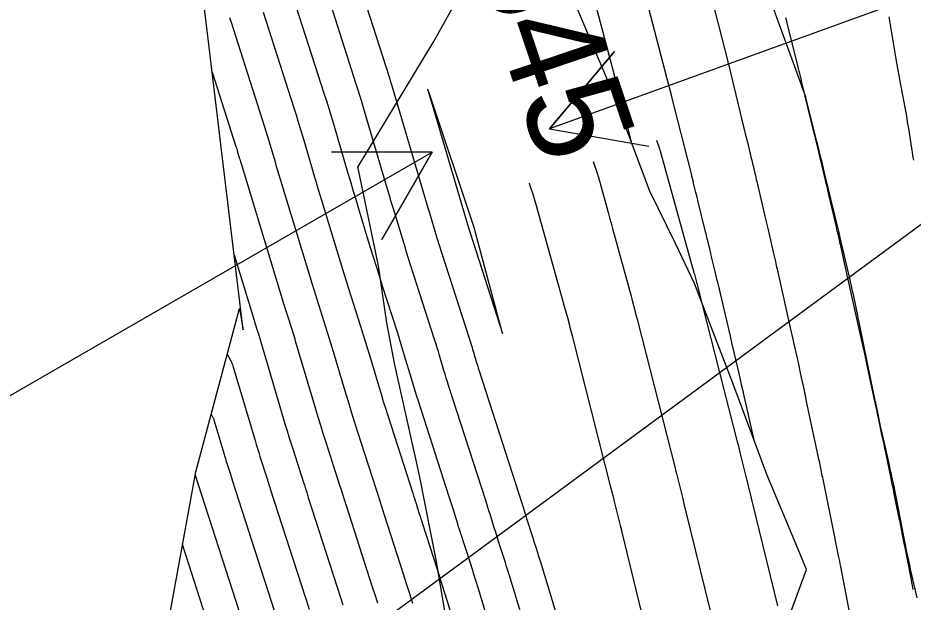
# Model space of a CAD drawing. Extents: x 954385 to 988206, y 1868364 to 1924553.
# Drawn here: x 957752 to 957805.2, y 1919732.2 to 1919767 of the extents above; entities that cross this region are included whole.
import ezdxf

# ---------------------------------------------------------------- set-up
doc = ezdxf.new("R2010")
doc.units = 0
for name, color, linetype in [('13', 7, 'Continuous'), ('16', 7, 'Continuous'), ('22', 7, 'Continuous'), ('24', 7, 'Continuous'), ('26', 7, 'Continuous'), ('Default', 7, 'Continuous')]:
    doc.layers.add(name, color=color, linetype=linetype)

msp = doc.modelspace()

# ---------------------------------------------------------------- linework, layer by layer
at = {"layer": '13'}
for points in [[(957771.942, 1919770.096), (957774.052, 1919763.49), (957774.1, 1919763.338), (957774.147, 1919763.186), (957774.194, 1919763.033), (957774.239, 1919762.88), (957776.32, 1919755.822), (957776.377, 1919755.63), (957776.434, 1919755.438), (957776.492, 1919755.246), (957776.55, 1919755.054), (957776.783, 1919754.286), (957776.842, 1919754.094), (957776.902, 1919753.903), (957776.962, 1919753.711), (957777.022, 1919753.52), (957778.99, 1919747.367), (957779.025, 1919747.256), (957779.06, 1919747.145), (957779.094, 1919747.034), (957779.127, 1919746.922), (957779.26, 1919746.476), (957779.293, 1919746.364), (957779.327, 1919746.253), (957779.362, 1919746.142), (957779.397, 1919746.031), (957781.974, 1919738.037), (957782.047, 1919737.81), (957782.12, 1919737.582), (957782.192, 1919737.354), (957782.263, 1919737.126), (957782.623, 1919735.977), (957782.657, 1919735.867), (957782.692, 1919735.757), (957782.727, 1919735.647), (957782.762, 1919735.537), (957782.903, 1919735.098), (957782.938, 1919734.989), (957782.973, 1919734.879), (957783.007, 1919734.769), (957783.041, 1919734.658), (957785.135, 1919727.788)], [(957783.013, 1919727.899), (957781.196, 1919733.861), (957781.123, 1919734.098), (957781.05, 1919734.335), (957780.975, 1919734.572), (957780.899, 1919734.809), (957780.573, 1919735.823), (957780.508, 1919736.026), (957780.443, 1919736.228), (957780.379, 1919736.43), (957780.316, 1919736.633), (957780.062, 1919737.444), (957779.998, 1919737.647), (957779.934, 1919737.849), (957779.87, 1919738.051), (957779.805, 1919738.254), (957777.596, 1919745.107), (957777.525, 1919745.329), (957777.455, 1919745.552), (957777.387, 1919745.776), (957777.32, 1919746), (957777.054, 1919746.897), (957776.986, 1919747.121), (957776.918, 1919747.344), (957776.849, 1919747.568), (957776.778, 1919747.79), (957775.337, 1919752.298), (957775.218, 1919752.672), (957775.1, 1919753.046), (957774.984, 1919753.421), (957774.869, 1919753.797), (957774.413, 1919755.299), (957774.299, 1919755.675), (957774.186, 1919756.051), (957774.074, 1919756.427), (957773.962, 1919756.803), (957772.498, 1919761.77), (957772.407, 1919762.076), (957772.314, 1919762.382), (957772.219, 1919762.688), (957772.122, 1919762.993), (957770.147, 1919769.176)], [(957780.891, 1919728.011), (957779.351, 1919733.063), (957779.239, 1919733.428), (957779.126, 1919733.792), (957779.011, 1919734.156), (957778.895, 1919734.519), (957778.307, 1919736.345), (957778.251, 1919736.522), (957778.194, 1919736.699), (957778.138, 1919736.876), (957778.083, 1919737.053), (957777.861, 1919737.762), (957777.805, 1919737.939), (957777.749, 1919738.116), (957777.693, 1919738.293), (957777.636, 1919738.47), (957775.795, 1919744.182), (957775.688, 1919744.517), (957775.583, 1919744.852), (957775.48, 1919745.188), (957775.38, 1919745.524), (957774.98, 1919746.871), (957774.879, 1919747.208), (957774.777, 1919747.544), (957774.672, 1919747.879), (957774.566, 1919748.214), (957773.651, 1919751.075), (957773.474, 1919751.632), (957773.299, 1919752.19), (957773.126, 1919752.749), (957772.955, 1919753.308), (957772.275, 1919755.545), (957772.106, 1919756.104), (957771.937, 1919756.664), (957771.77, 1919757.224), (957771.604, 1919757.785), (957770.757, 1919760.659), (957770.62, 1919761.12), (957770.48, 1919761.579), (957770.338, 1919762.038), (957770.193, 1919762.496), (957768.353, 1919768.256)], [(957766.558, 1919767.337), (957768.376, 1919761.648), (957768.513, 1919761.213), (957768.648, 1919760.777), (957768.781, 1919760.34), (957768.911, 1919759.903), (957769.428, 1919758.152), (957769.557, 1919757.714), (957769.688, 1919757.277), (957769.819, 1919756.839), (957769.951, 1919756.403), (957771.219, 1919752.233), (957771.356, 1919751.783), (957771.496, 1919751.333), (957771.637, 1919750.884), (957771.779, 1919750.435), (957772.354, 1919748.637), (957772.496, 1919748.191), (957772.635, 1919747.743), (957772.772, 1919747.295), (957772.906, 1919746.846), (957773.44, 1919745.049), (957773.574, 1919744.6), (957773.711, 1919744.152), (957773.851, 1919743.705), (957773.994, 1919743.258), (957775.467, 1919738.686), (957775.516, 1919738.535), (957775.564, 1919738.383), (957775.612, 1919738.232), (957775.66, 1919738.08), (957775.85, 1919737.473), (957775.897, 1919737.321), (957775.945, 1919737.17), (957775.994, 1919737.018), (957776.042, 1919736.867), (957776.891, 1919734.23), (957777.048, 1919733.739), (957777.203, 1919733.249), (957777.355, 1919732.757), (957777.506, 1919732.265), (957778.769, 1919728.123)], [(957805.49, 1919732.455), (957805.177, 1919733.825), (957805.1, 1919734.168), (957805.026, 1919734.511), (957804.953, 1919734.855), (957804.884, 1919735.2), (957804.094, 1919739.183), (957804.029, 1919739.502), (957803.962, 1919739.821), (957803.892, 1919740.139), (957803.82, 1919740.456), (957803.458, 1919742.03), (957803.42, 1919742.195), (957803.384, 1919742.36), (957803.349, 1919742.526), (957803.315, 1919742.692), (957803.151, 1919743.508), (957803.132, 1919743.599), (957803.113, 1919743.689), (957803.093, 1919743.78), (957803.072, 1919743.87), (957802.989, 1919744.231), (957802.968, 1919744.321), (957802.948, 1919744.412), (957802.929, 1919744.502), (957802.91, 1919744.593), (957801.921, 1919749.46), (957801.821, 1919749.946), (957801.717, 1919750.43), (957801.609, 1919750.914), (957801.498, 1919751.397), (957801.047, 1919753.328), (957800.934, 1919753.81), (957800.82, 1919754.293), (957800.705, 1919754.775), (957800.589, 1919755.257), (957799.963, 1919757.849), (957799.855, 1919758.295), (957799.745, 1919758.741), (957799.635, 1919759.187), (957799.524, 1919759.632), (957798.866, 1919762.261), (957798.86, 1919762.283), (957798.854, 1919762.305), (957798.847, 1919762.327), (957798.839, 1919762.348), (957798.807, 1919762.435), (957798.799, 1919762.456), (957798.791, 1919762.478), (957798.783, 1919762.499), (957798.775, 1919762.521), (957798.653, 1919762.857), (957798.63, 1919762.92), (957798.607, 1919762.983), (957798.584, 1919763.047), (957798.561, 1919763.11), (957797.154, 1919766.967), (957796.956, 1919767.51)], [(957775.461, 1919732.12), (957775.279, 1919732.705), (957775.095, 1919733.29), (957774.908, 1919733.874), (957773.777, 1919737.388), (957773.736, 1919737.514), (957773.696, 1919737.641), (957773.656, 1919737.767), (957773.617, 1919737.893), (957773.459, 1919738.398), (957773.419, 1919738.524), (957773.379, 1919738.651), (957773.339, 1919738.777), (957773.299, 1919738.903), (957772.192, 1919742.334), (957772.014, 1919742.892), (957771.839, 1919743.452), (957771.668, 1919744.012), (957771.499, 1919744.573), (957770.688, 1919747.307), (957770.593, 1919747.626), (957770.496, 1919747.943), (957770.397, 1919748.26), (957770.297, 1919748.577), (957769.892, 1919749.843), (957769.792, 1919750.159), (957769.692, 1919750.476), (957769.594, 1919750.794), (957769.497, 1919751.111), (957767.595, 1919757.368), (957767.516, 1919757.629), (957767.438, 1919757.889), (957767.36, 1919758.15), (957767.283, 1919758.411), (957766.975, 1919759.454), (957766.898, 1919759.715), (957766.818, 1919759.975), (957766.738, 1919760.235), (957766.656, 1919760.494), (957764.651, 1919766.77), (957764.615, 1919766.884), (957764.578, 1919766.999)], [(957763.526, 1919763.756), (957764.936, 1919759.34), (957764.963, 1919759.257), (957764.989, 1919759.173), (957765.014, 1919759.089), (957765.039, 1919759.005), (957765.138, 1919758.67), (957765.163, 1919758.586), (957765.188, 1919758.502), (957765.213, 1919758.418), (957765.238, 1919758.334), (957767.775, 1919749.989), (957767.831, 1919749.804), (957767.889, 1919749.619), (957767.947, 1919749.435), (957768.005, 1919749.25), (957768.241, 1919748.513), (957768.3, 1919748.328), (957768.357, 1919748.143), (957768.414, 1919747.958), (957768.469, 1919747.773), (957769.673, 1919743.714), (957769.818, 1919743.232), (957769.965, 1919742.751), (957770.115, 1919742.27), (957770.268, 1919741.791), (957771.13, 1919739.119), (957771.162, 1919739.018), (957771.194, 1919738.918), (957771.226, 1919738.817), (957771.258, 1919738.716), (957771.384, 1919738.313), (957771.415, 1919738.212), (957771.447, 1919738.111), (957771.479, 1919738.011), (957771.511, 1919737.91), (957773.034, 1919733.179), (957773.197, 1919732.671), (957773.357, 1919732.162)], [(957789.976, 1919759.723), (957790.11, 1919759.322), (957790.119, 1919759.295), (957790.128, 1919759.269), (957790.136, 1919759.242), (957790.145, 1919759.216), (957790.178, 1919759.109), (957790.186, 1919759.083), (957790.194, 1919759.056), (957790.202, 1919759.029), (957790.21, 1919759.002), (957792.123, 1919752.117), (957792.15, 1919752.02), (957792.177, 1919751.922), (957792.204, 1919751.824), (957792.231, 1919751.726), (957792.338, 1919751.335), (957792.364, 1919751.237), (957792.39, 1919751.139), (957792.416, 1919751.041), (957792.441, 1919750.943), (957794.78, 1919741.748), (957794.825, 1919741.569), (957794.871, 1919741.39), (957794.916, 1919741.211), (957794.96, 1919741.032), (957795.354, 1919739.449), (957795.365, 1919739.407), (957795.375, 1919739.365), (957795.385, 1919739.323), (957795.396, 1919739.282), (957797.176, 1919731.991)], [(957786.202, 1919758.447), (957786.458, 1919757.682), (957786.464, 1919757.664), (957786.47, 1919757.645), (957786.482, 1919757.608), (957786.487, 1919757.589), (957786.493, 1919757.57), (957787.009, 1919755.714), (957787.095, 1919755.402), (957787.182, 1919755.089), (957787.268, 1919754.776), (957787.353, 1919754.464), (957788.458, 1919750.42), (957788.551, 1919750.079), (957788.642, 1919749.737), (957788.731, 1919749.395), (957788.819, 1919749.053), (957791.095, 1919740.107), (957791.11, 1919740.048), (957791.124, 1919739.989), (957791.139, 1919739.93), (957791.154, 1919739.871), (957791.532, 1919738.352), (957791.58, 1919738.158), (957791.628, 1919737.964), (957791.676, 1919737.769), (957791.724, 1919737.575), (957793.419, 1919730.63)], [(957789.644, 1919729.346), (957787.911, 1919736.443), (957787.897, 1919736.503), (957787.882, 1919736.562), (957787.867, 1919736.622), (957787.852, 1919736.682), (957787.474, 1919738.201), (957787.426, 1919738.394), (957787.378, 1919738.588), (957787.329, 1919738.781), (957787.28, 1919738.974), (957784.966, 1919748.07), (957784.932, 1919748.203), (957784.897, 1919748.337), (957784.862, 1919748.469), (957784.827, 1919748.602), (957784.685, 1919749.134), (957784.649, 1919749.266), (957784.613, 1919749.399), (957784.577, 1919749.532), (957784.54, 1919749.664), (957782.791, 1919755.951), (957782.753, 1919756.084), (957782.713, 1919756.216), (957782.672, 1919756.348), (957782.629, 1919756.48), (957782.453, 1919757.004), (957782.409, 1919757.136), (957782.4, 1919757.162)], [(957764.833, 1919752.879), (957766.053, 1919748.867), (957766.069, 1919748.815), (957766.085, 1919748.762), (957766.102, 1919748.71), (957766.118, 1919748.658), (957766.185, 1919748.448), (957766.202, 1919748.396), (957766.218, 1919748.344), (957766.234, 1919748.291), (957766.25, 1919748.239), (957767.872, 1919742.769), (957767.98, 1919742.409), (957768.091, 1919742.049), (957768.203, 1919741.691), (957768.317, 1919741.332), (957768.961, 1919739.335), (957768.985, 1919739.26), (957769.009, 1919739.185), (957769.033, 1919739.11), (957769.056, 1919739.034), (957769.151, 1919738.733), (957769.174, 1919738.658), (957769.198, 1919738.582), (957769.222, 1919738.507), (957769.246, 1919738.432), (957771.161, 1919732.485), (957771.299, 1919732.053)], [(957764.415, 1919746.968), (957764.632, 1919746.566), (957764.667, 1919746.498), (957764.698, 1919746.429), (957764.725, 1919746.358), (957764.748, 1919746.286), (957766.072, 1919741.825), (957766.143, 1919741.586), (957766.216, 1919741.348), (957766.29, 1919741.111), (957766.366, 1919740.874), (957766.792, 1919739.552), (957766.808, 1919739.502), (957766.824, 1919739.452), (957766.84, 1919739.402), (957766.855, 1919739.352), (957766.918, 1919739.153), (957766.933, 1919739.103), (957766.949, 1919739.053), (957766.965, 1919739.003), (957766.981, 1919738.954), (957769.287, 1919731.79)], [(957763.46, 1919743.397), (957763.566, 1919743.2), (957763.583, 1919743.167), (957763.598, 1919743.133), (957763.611, 1919743.099), (957763.623, 1919743.063), (957764.271, 1919740.88), (957764.306, 1919740.764), (957764.341, 1919740.647), (957764.378, 1919740.531), (957764.415, 1919740.415), (957764.623, 1919739.768), (957764.631, 1919739.744), (957764.639, 1919739.719), (957764.646, 1919739.695), (957764.654, 1919739.67), (957764.685, 1919739.573), (957764.692, 1919739.548), (957764.7, 1919739.524), (957764.708, 1919739.5), (957764.716, 1919739.475), (957767.413, 1919731.096)], [(957765.539, 1919730.401), (957762.513, 1919739.801)], [(957763.666, 1919729.707), (957761.758, 1919735.632)]]:
    msp.add_lwpolyline(points, dxfattribs=at)
msp.add_lwpolyline([(957776.351, 1919762.739), (957776.349, 1919762.745), (957776.35, 1919762.738), (957776.355, 1919762.719), (957778.678, 1919754.841), (957778.688, 1919754.808), (957778.7, 1919754.767), (957778.708, 1919754.743), (957780.798, 1919748.208), (957780.8, 1919748.202), (957780.801, 1919748.2), (957780.802, 1919748.203), (957780.801, 1919748.209), (957780.799, 1919748.241), (957780.798, 1919748.248), (957780.797, 1919748.256), (957780.796, 1919748.264), (957780.794, 1919748.272), (957779.223, 1919754.136), (957779.214, 1919754.168), (957779.205, 1919754.201), (957779.196, 1919754.233), (957779.187, 1919754.266), (957779.151, 1919754.395), (957779.142, 1919754.427), (957779.133, 1919754.459), (957779.123, 1919754.491), (957779.112, 1919754.523), (957776.43, 1919762.523), (957776.421, 1919762.548), (957776.413, 1919762.573), (957776.404, 1919762.598), (957776.395, 1919762.622), (957776.358, 1919762.721)], close=True, dxfattribs=at)
at = {"layer": '16'}
for points in [[(957791.079, 1919694.145), (957790.014, 1919704.155), (957789.891, 1919707.293), (957789.826, 1919713.4), (957789.808, 1919713.974), (957789.413, 1919719.442), (957788.939, 1919723.496), (957796.378, 1919727.3), (957798.898, 1919734.155), (957798.279, 1919735.629), (957796.538, 1919739.805), (957794.75, 1919744.619), (957794.415, 1919745.506), (957792.243, 1919751.186), (957791.1, 1919753.552), (957789.554, 1919756.715), (957787.432, 1919762.39), (957787.41, 1919762.45), (957785.078, 1919767.991)], [(957786.271, 1919768.105), (957787.57, 1919763.151), (957787.634, 1919762.907), (957787.726, 1919762.556), (957787.734, 1919762.527), (957787.746, 1919762.478), (957788.471, 1919759.61)], [(957795.805, 1919741.78), (957795.156, 1919744.668), (957795.144, 1919744.723), (957795.132, 1919744.778), (957795.082, 1919744.996), (957794.973, 1919745.468), (957794.953, 1919745.556), (957794.933, 1919745.644), (957794.913, 1919745.731), (957794.892, 1919745.819), (957794.597, 1919747.08), (957794.484, 1919747.559), (957794.372, 1919748.038), (957793.635, 1919751.184), (957793.593, 1919751.363), (957793.55, 1919751.541), (957793.508, 1919751.72), (957793.465, 1919751.898), (957793.273, 1919752.696), (957793.207, 1919752.968), (957793.141, 1919753.241), (957793.01, 1919753.786), (957792.977, 1919753.922), (957792.944, 1919754.058), (957792.911, 1919754.195), (957792.877, 1919754.331), (957792.457, 1919756.044), (957792.389, 1919756.321), (957792.321, 1919756.598), (957792.185, 1919757.151), (957792.151, 1919757.289), (957792.116, 1919757.428), (957792.082, 1919757.566), (957792.047, 1919757.704), (957791.049, 1919761.649), (957790.965, 1919761.979), (957790.882, 1919762.31), (957790.634, 1919763.289), (957790.628, 1919763.315), (957790.614, 1919763.367), (957789.394, 1919768.019)], [(957793.311, 1919767.947), (957794.212, 1919764.396), (957794.229, 1919764.328), (957794.231, 1919764.317), (957795.159, 1919760.508), (957795.21, 1919760.299), (957795.261, 1919760.089), (957795.312, 1919759.88), (957795.363, 1919759.671), (957795.612, 1919758.648), (957795.641, 1919758.532), (957795.668, 1919758.416), (957795.696, 1919758.301), (957795.724, 1919758.185), (957795.833, 1919757.721), (957795.86, 1919757.606), (957795.888, 1919757.49), (957795.915, 1919757.374), (957795.942, 1919757.258), (957796.429, 1919755.191), (957796.448, 1919755.108), (957796.468, 1919755.025), (957796.487, 1919754.943), (957796.506, 1919754.86), (957796.582, 1919754.53), (957796.621, 1919754.365), (957796.659, 1919754.199), (957796.944, 1919752.96), (957796.998, 1919752.726), (957797.051, 1919752.492), (957797.104, 1919752.258), (957797.157, 1919752.023), (957797.991, 1919748.287), (957798.03, 1919748.114), (957798.069, 1919747.94), (957798.107, 1919747.767), (957798.146, 1919747.594), (957798.338, 1919746.735), (957798.358, 1919746.645), (957798.378, 1919746.556), (957798.398, 1919746.466), (957798.418, 1919746.376), (957798.529, 1919745.862), (957798.546, 1919745.785), (957798.569, 1919745.681), (957798.58, 1919745.629), (957798.591, 1919745.577), (957798.755, 1919744.807), (957798.784, 1919744.67), (957798.814, 1919744.534), (957798.843, 1919744.397), (957798.872, 1919744.26), (957799.602, 1919740.822), (957799.625, 1919740.715), (957799.648, 1919740.607), (957799.67, 1919740.5), (957799.692, 1919740.392), (957799.78, 1919739.962), (957799.802, 1919739.854), (957799.824, 1919739.747), (957799.847, 1919739.639), (957799.869, 1919739.531), (957800.536, 1919736.272), (957800.543, 1919736.238), (957800.549, 1919736.203), (957800.556, 1919736.169), (957800.563, 1919736.135), (957800.598, 1919735.963), (957800.618, 1919735.86), (957800.796, 1919734.968), (957800.828, 1919734.808), (957800.86, 1919734.648), (957800.891, 1919734.488), (957800.922, 1919734.328), (957801.809, 1919729.743)], [(957805.253, 1919732.967), (957805.189, 1919733.299), (957805.125, 1919733.631), (957804.772, 1919735.456), (957804.756, 1919735.54), (957804.739, 1919735.623), (957804.723, 1919735.706), (957804.706, 1919735.789), (957804.64, 1919736.121), (957804.607, 1919736.287), (957804.574, 1919736.454), (957804.472, 1919736.96), (957804.45, 1919737.072), (957804.427, 1919737.184), (957804.404, 1919737.296), (957804.382, 1919737.408), (957804.148, 1919738.551), (957804.101, 1919738.779), (957804.054, 1919739.007), (957804.008, 1919739.235), (957803.961, 1919739.462), (957803.622, 1919741.114), (957803.571, 1919741.36), (957803.52, 1919741.606), (957803.469, 1919741.852), (957803.417, 1919742.098), (957803.207, 1919743.083), (957803.155, 1919743.329), (957803.103, 1919743.574), (957803.051, 1919743.82), (957802.998, 1919744.066), (957802.479, 1919746.503), (957802.464, 1919746.576), (957802.448, 1919746.649), (957802.432, 1919746.721), (957802.416, 1919746.794), (957802.33, 1919747.188), (957802.302, 1919747.318), (957802.264, 1919747.492), (957802.255, 1919747.536), (957802.245, 1919747.579), (957802.236, 1919747.623), (957802.226, 1919747.666), (957801.505, 1919750.89), (957801.445, 1919751.155), (957801.386, 1919751.42), (957801.327, 1919751.685), (957801.268, 1919751.95), (957800.961, 1919753.322), (957800.937, 1919753.431), (957800.912, 1919753.54), (957800.887, 1919753.649), (957800.862, 1919753.758), (957800.762, 1919754.194), (957800.736, 1919754.303), (957800.711, 1919754.413), (957800.686, 1919754.522), (957800.661, 1919754.631), (957800.391, 1919755.801), (957800.358, 1919755.943), (957800.325, 1919756.084), (957800.292, 1919756.225), (957800.259, 1919756.366), (957800.126, 1919756.931), (957800.093, 1919757.072), (957800.059, 1919757.213), (957800.026, 1919757.355), (957799.993, 1919757.496), (957799.657, 1919758.92), (957799.589, 1919759.205), (957799.521, 1919759.489), (957799.453, 1919759.773), (957799.384, 1919760.057), (957798.632, 1919763.14), (957798.576, 1919763.368), (957798.521, 1919763.597), (957798.465, 1919763.825), (957798.409, 1919764.054), (957798.077, 1919765.42), (957798.06, 1919765.488), (957798.057, 1919765.499), (957797.731, 1919766.786), (957797.676, 1919767.002)], [(957803.802, 1919767.049), (957804.285, 1919764.2), (957804.341, 1919763.877), (957804.398, 1919763.555), (957804.456, 1919763.233), (957804.516, 1919762.911), (957804.773, 1919761.553), (957804.826, 1919761.267), (957804.877, 1919760.98), (957804.925, 1919760.692), (957804.97, 1919760.405), (957805.191, 1919758.974), (957805.214, 1919758.825), (957805.238, 1919758.677), (957805.263, 1919758.528)]]:
    msp.add_lwpolyline(points, dxfattribs=at)
at = {"layer": '22'}
msp.add_lwpolyline([(957759.961, 1919689.98), (957759.292, 1919700.261), (957758.933, 1919708.183), (957759.185, 1919706.688), (957759.781, 1919717.588), (957760.127, 1919726.18), (957760.471, 1919728.523), (957762.545, 1919739.975), (957765.144, 1919749.696), (957765.371, 1919748.423), (957764.12, 1919758.793), (957763.209, 1919766.399), (957762.861, 1919769.158)], dxfattribs=at)
at = {"layer": '24'}
for points in [[(957751.929, 1919685.359), (957756.057, 1919694.485), (957757.055, 1919696.758), (957758.608, 1919700.272), (957761.339, 1919706.817), (957761.594, 1919707.436), (957764.488, 1919713.516), (957765.198, 1919717.743), (957765.963, 1919719.865), (957776.467, 1919728.521), (957777.599, 1919730.398), (957776.861, 1919734.73), (957775.892, 1919739.647), (957775.695, 1919740.551), (957774.399, 1919746.341), (957773.924, 1919748.839), (957773.42, 1919752.224), (957772.21, 1919758.049), (957772.197, 1919758.111), (957776.673, 1919765.536), (957779.162, 1919769.975)], [(957759.961, 1919689.98), (957759.292, 1919700.261), (957758.933, 1919708.183), (957759.185, 1919706.688), (957759.781, 1919717.588), (957760.127, 1919726.18), (957760.471, 1919728.523), (957762.545, 1919739.975), (957765.144, 1919749.696), (957765.371, 1919748.423), (957764.12, 1919758.793), (957763.209, 1919766.399), (957762.861, 1919769.158)]]:
    msp.add_lwpolyline(points, dxfattribs=at)
at = {"layer": '26'}
for points in [[(957757.131, 1919718.928), (957826.492, 1919770.022), (957824.088, 1919764.525), (957826.492, 1919770.022), (957820.53, 1919769.356)], [(957807.131, 1919768.928), (957783.602, 1919760.398), (957787.464, 1919764.989), (957783.602, 1919760.398), (957789.509, 1919759.349)], [(957707.131, 1919718.928), (957776.625, 1919758.993), (957773.621, 1919753.798), (957776.625, 1919758.993), (957770.625, 1919758.996)]]:
    msp.add_lwpolyline(points, dxfattribs=at)
at = {"layer": 'Default'}
msp.add_arc((956871.597, 1919501.221), 996.448, 12.648055, 34.075074, dxfattribs=at)

# ---------------------------------------------------------------- texts
at = {"layer": '13'}
msp.add_text('545', height=6, rotation=288.6848, dxfattribs=at).set_placement((957778.897, 1919770.68))

doc.saveas('drawing.dxf')
